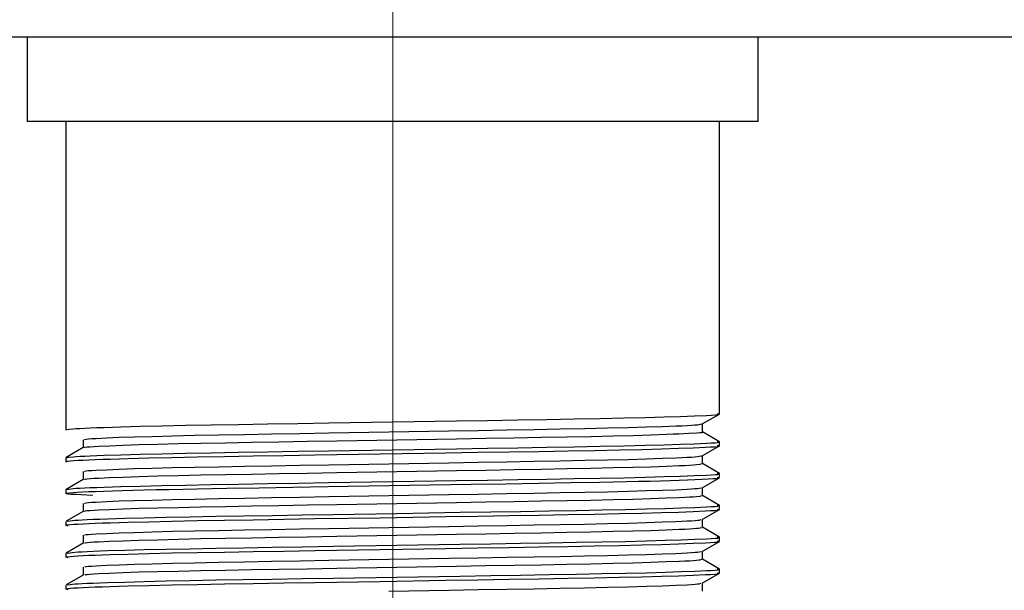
# Model space of a CAD drawing. Header units: millimetres. Extents: x 262469 to 275208, y -32539 to 9411.
# Tile 272 of 428: x 269164.01 to 269174.1, y -13440.56 to -13434.71. Entities that reach past the tile are written whole.
import ezdxf

# ---------------------------------------------------------------- set-up
doc = ezdxf.new("R2010")
doc.units = ezdxf.units.MM
doc.header["$LTSCALE"] = 100
doc.layers.add('$ IE_TELETECHNIKA', color=5, linetype='Continuous', lineweight=30)

msp = doc.modelspace()

# ---------------------------------------------------------------- linework, layer by layer
at = {"layer": '$ IE_TELETECHNIKA', "color": 7, "linetype": 'Continuous', "lineweight": 5, "ltscale": 20.32}
for p, q in [((269167.836, -13435.752), (269167.836, -13433.448)), ((269167.836, -13446.192), (269167.836, -13435.752))]:
    msp.add_line(p, q, dxfattribs=at)
at = {"layer": '$ IE_TELETECHNIKA', "color": 7, "linetype": 'Continuous'}
for p, q in [((269255.676, -13434.888), (269082.876, -13434.888)), ((269164.092, -13434.888), (269164.092, -13435.752)), ((269171.58, -13435.752), (269171.58, -13434.888)), ((269171.58, -13435.752), (269164.092, -13435.752)), ((269164.488, -13435.752), (269164.488, -13438.914)), ((269171.184, -13438.751), (269171.184, -13435.752)), ((269171.006, -13438.854), (269171.183, -13438.752)), ((269171.007, -13438.935), (269171.007, -13438.854)), ((269171.183, -13439.036), (269171.007, -13438.934)), ((269164.665, -13439.097), (269164.489, -13439.199)), ((269164.664, -13439.016), (269164.664, -13439.097)), ((269164.664, -13439.016), (269164.664, -13439.097)), ((269171.006, -13439.181), (269171.183, -13439.079)), ((269171.184, -13439.078), (269171.184, -13439.037)), ((269164.488, -13439.2), (269164.488, -13439.241)), ((269171.007, -13439.261), (269171.007, -13439.18)), ((269171.183, -13439.362), (269171.007, -13439.261)), ((269164.664, -13439.343), (269164.664, -13439.424)), ((269164.664, -13439.343), (269164.664, -13439.424)), ((269171.006, -13439.508), (269171.183, -13439.405)), ((269171.184, -13439.404), (269171.184, -13439.363)), ((269164.666, -13439.423), (269164.489, -13439.526)), ((269171.007, -13439.588), (269171.007, -13439.507)), ((269164.488, -13439.527), (269164.488, -13439.568)), ((269171.183, -13439.689), (269171.007, -13439.587)), ((269164.664, -13439.67), (269164.664, -13439.751)), ((269164.664, -13439.67), (269164.664, -13439.751)), ((269171.184, -13439.731), (269171.184, -13439.69)), ((269164.666, -13439.75), (269164.489, -13439.852)), ((269171.006, -13439.834), (269171.183, -13439.732)), ((269164.488, -13439.853), (269164.488, -13439.894)), ((269164.51, -13439.9), (269164.502, -13439.898)), ((269171.007, -13439.914), (269171.007, -13439.833)), ((269164.664, -13439.996), (269164.664, -13440.077)), ((269164.664, -13439.996), (269164.664, -13440.077)), ((269171.183, -13440.015), (269171.007, -13439.914)), ((269164.665, -13440.077), (269164.489, -13440.179)), ((269171.006, -13440.161), (269171.183, -13440.059)), ((269171.184, -13440.057), (269171.184, -13440.016)), ((269164.488, -13440.18), (269164.488, -13440.221)), ((269171.007, -13440.241), (269171.007, -13440.16)), ((269164.51, -13440.226), (269164.502, -13440.224)), ((269171.183, -13440.342), (269171.007, -13440.24)), ((269164.665, -13440.403), (269164.489, -13440.505)), ((269164.664, -13440.323), (269164.664, -13440.404)), ((269164.664, -13440.323), (269164.664, -13440.404)), ((269171.006, -13440.487), (269171.183, -13440.385)), ((269171.184, -13440.384), (269171.184, -13440.343)), ((269164.488, -13440.506), (269164.488, -13440.547)), ((269171.007, -13440.568), (269171.007, -13440.487)), ((269164.51, -13440.553), (269164.502, -13440.551))]:
    msp.add_line(p, q, dxfattribs=at)
for points in [[(269164.488, -13438.914), (269164.519, -13438.909), (269164.563, -13438.905), (269164.594, -13438.902), (269164.633, -13438.9), (269164.681, -13438.897), (269164.738, -13438.894), (269164.805, -13438.892), (269164.88, -13438.889), (269165.051, -13438.884), (269165.249, -13438.878), (269165.469, -13438.873), (269165.712, -13438.868), (269165.975, -13438.863), (269166.257, -13438.858), (269166.554, -13438.854), (269166.863, -13438.849), (269167.182, -13438.843), (269167.835, -13438.833), (269168.489, -13438.822), (269168.807, -13438.817), (269169.116, -13438.812), (269169.413, -13438.807), (269169.695, -13438.802), (269169.96, -13438.797), (269170.204, -13438.792), (269170.423, -13438.787), (269170.616, -13438.782), (269170.783, -13438.777), (269170.926, -13438.771), (269171.048, -13438.766), (269171.098, -13438.763), (269171.138, -13438.761), (269171.165, -13438.758), (269171.179, -13438.756), (269171.176, -13438.753), (269171.16, -13438.751)], [(269164.682, -13439.016), (269164.68, -13439.012), (269164.694, -13439.009), (269164.719, -13439.007), (269164.754, -13439.004), (269164.798, -13439.002), (269164.903, -13438.996), (269165.034, -13438.991), (269165.19, -13438.986), (269165.373, -13438.981), (269165.579, -13438.975), (269165.806, -13438.97), (269166.053, -13438.966), (269166.316, -13438.961), (269166.594, -13438.956), (269166.884, -13438.951), (269167.182, -13438.946), (269167.795, -13438.935), (269168.41, -13438.925), (269168.71, -13438.92), (269169.002, -13438.915), (269169.283, -13438.91), (269169.551, -13438.905), (269169.802, -13438.9), (269170.035, -13438.895), (269170.246, -13438.89), (269170.435, -13438.885), (269170.599, -13438.88), (269170.738, -13438.874), (269170.798, -13438.872), (269170.851, -13438.869), (269170.895, -13438.867), (269170.93, -13438.864), (269170.957, -13438.862), (269170.975, -13438.859), (269170.999, -13438.854)], [(269164.682, -13439.097), (269164.679, -13439.094), (269164.685, -13439.092), (269164.705, -13439.09), (269164.735, -13439.087), (269164.776, -13439.085), (269164.823, -13439.082), (269164.936, -13439.077), (269165.072, -13439.071), (269165.236, -13439.066), (269165.425, -13439.061), (269165.637, -13439.056), (269165.87, -13439.051), (269166.121, -13439.046), (269166.388, -13439.041), (269166.669, -13439.036), (269166.962, -13439.031), (269167.262, -13439.026), (269167.876, -13439.016), (269168.489, -13439.005), (269168.788, -13439), (269169.077, -13438.995), (269169.355, -13438.99), (269169.619, -13438.986), (269169.865, -13438.981), (269170.092, -13438.976), (269170.298, -13438.971), (269170.481, -13438.965), (269170.639, -13438.96), (269170.707, -13438.957), (269170.768, -13438.955), (269170.869, -13438.949), (269170.949, -13438.944), (269170.981, -13438.942), (269171.003, -13438.94), (269171.013, -13438.937), (269171.005, -13438.935)], [(269164.502, -13439.245), (269164.487, -13439.24), (269164.493, -13439.237), (269164.509, -13439.235), (269164.535, -13439.232), (269164.57, -13439.23), (269164.613, -13439.227), (269164.664, -13439.224), (269164.722, -13439.222), (269164.788, -13439.219), (269164.862, -13439.216), (269164.942, -13439.214), (269165.125, -13439.208), (269165.336, -13439.203), (269165.572, -13439.197), (269165.831, -13439.192), (269166.111, -13439.187), (269166.407, -13439.182), (269166.719, -13439.177), (269167.041, -13439.172), (269167.707, -13439.161), (269168.378, -13439.15), (269168.707, -13439.145), (269169.027, -13439.14), (269169.335, -13439.135), (269169.628, -13439.13), (269169.903, -13439.125), (269170.158, -13439.12), (269170.388, -13439.115), (269170.589, -13439.109), (269170.764, -13439.104), (269170.913, -13439.098), (269171.04, -13439.093), (269171.092, -13439.09), (269171.134, -13439.088), (269171.164, -13439.085), (269171.179, -13439.083), (269171.177, -13439.08), (269171.16, -13439.078)], [(269164.488, -13439.2), (269164.519, -13439.195), (269164.563, -13439.19), (269164.594, -13439.188), (269164.633, -13439.185), (269164.681, -13439.183), (269164.738, -13439.18), (269164.805, -13439.177), (269164.88, -13439.175), (269165.051, -13439.169), (269165.249, -13439.164), (269165.469, -13439.159), (269165.712, -13439.154), (269165.975, -13439.149), (269166.257, -13439.144), (269166.554, -13439.139), (269166.863, -13439.134), (269167.182, -13439.129), (269167.835, -13439.118), (269168.489, -13439.108), (269168.807, -13439.103), (269169.116, -13439.098), (269169.413, -13439.093), (269169.695, -13439.088), (269169.96, -13439.083), (269170.204, -13439.078), (269170.423, -13439.073), (269170.616, -13439.068), (269170.783, -13439.062), (269170.926, -13439.057), (269171.048, -13439.052), (269171.098, -13439.049), (269171.138, -13439.047), (269171.165, -13439.044), (269171.179, -13439.042), (269171.176, -13439.039), (269171.16, -13439.037)], [(269164.682, -13439.343), (269164.681, -13439.338), (269164.695, -13439.336), (269164.719, -13439.333), (269164.754, -13439.331), (269164.797, -13439.328), (269164.903, -13439.323), (269165.034, -13439.318), (269165.19, -13439.312), (269165.373, -13439.307), (269165.579, -13439.302), (269165.806, -13439.297), (269166.053, -13439.292), (269166.316, -13439.287), (269166.594, -13439.283), (269166.883, -13439.278), (269167.182, -13439.273), (269167.795, -13439.262), (269168.409, -13439.252), (269168.71, -13439.246), (269169.002, -13439.241), (269169.283, -13439.237), (269169.551, -13439.232), (269169.802, -13439.227), (269170.034, -13439.222), (269170.246, -13439.217), (269170.435, -13439.212), (269170.599, -13439.206), (269170.738, -13439.201), (269170.798, -13439.198), (269170.851, -13439.196), (269170.895, -13439.193), (269170.931, -13439.191), (269170.957, -13439.188), (269170.975, -13439.186), (269170.998, -13439.181)], [(269164.682, -13439.423), (269164.68, -13439.421), (269164.687, -13439.419), (269164.706, -13439.416), (269164.736, -13439.414), (269164.776, -13439.411), (269164.824, -13439.409), (269164.936, -13439.403), (269165.073, -13439.398), (269165.237, -13439.393), (269165.426, -13439.387), (269165.638, -13439.382), (269165.871, -13439.377), (269166.122, -13439.372), (269166.39, -13439.368), (269166.671, -13439.363), (269166.963, -13439.358), (269167.263, -13439.353), (269167.878, -13439.342), (269168.49, -13439.332), (269168.789, -13439.327), (269169.078, -13439.322), (269169.356, -13439.317), (269169.619, -13439.312), (269169.866, -13439.307), (269170.093, -13439.302), (269170.299, -13439.297), (269170.481, -13439.292), (269170.638, -13439.287), (269170.77, -13439.281), (269170.826, -13439.279), (269170.875, -13439.276), (269170.915, -13439.273), (269170.946, -13439.271), (269170.985, -13439.266), (269171.006, -13439.261)], [(269164.488, -13439.527), (269164.519, -13439.522), (269164.563, -13439.517), (269164.594, -13439.514), (269164.633, -13439.512), (269164.681, -13439.509), (269164.738, -13439.507), (269164.805, -13439.504), (269164.88, -13439.501), (269165.051, -13439.496), (269165.249, -13439.491), (269165.469, -13439.485), (269165.712, -13439.48), (269165.975, -13439.475), (269166.257, -13439.471), (269166.554, -13439.466), (269166.863, -13439.461), (269167.182, -13439.456), (269167.835, -13439.445), (269168.489, -13439.434), (269168.807, -13439.429), (269169.116, -13439.424), (269169.413, -13439.42), (269169.695, -13439.415), (269169.96, -13439.41), (269170.204, -13439.405), (269170.423, -13439.4), (269170.616, -13439.394), (269170.783, -13439.389), (269170.926, -13439.384), (269171.048, -13439.378), (269171.098, -13439.376), (269171.138, -13439.373), (269171.165, -13439.371), (269171.179, -13439.368), (269171.176, -13439.366), (269171.16, -13439.363)], [(269164.763, -13439.588), (269164.643, -13439.582), (269164.59, -13439.579), (269164.546, -13439.576), (269164.513, -13439.574), (269164.494, -13439.571), (269164.488, -13439.568), (269164.491, -13439.565), (269164.505, -13439.563), (269164.528, -13439.56), (269164.561, -13439.557), (269164.604, -13439.554), (269164.657, -13439.551), (269164.72, -13439.548), (269164.792, -13439.545), (269164.874, -13439.542), (269164.965, -13439.539), (269165.065, -13439.536), (269165.173, -13439.533), (269165.29, -13439.53), (269165.414, -13439.527), (269165.545, -13439.525), (269165.829, -13439.519), (269166.137, -13439.513), (269166.466, -13439.508), (269166.812, -13439.503), (269167.17, -13439.497), (269168.64, -13439.473), (269168.994, -13439.467), (269169.333, -13439.462), (269169.655, -13439.456), (269169.955, -13439.451), (269170.096, -13439.448), (269170.229, -13439.445), (269170.354, -13439.442), (269170.471, -13439.439), (269170.58, -13439.436), (269170.679, -13439.433), (269170.771, -13439.43), (269170.856, -13439.427), (269171.004, -13439.421), (269171.067, -13439.418), (269171.119, -13439.415), (269171.156, -13439.412), (269171.177, -13439.41), (269171.178, -13439.407), (269171.16, -13439.404)], [(269164.682, -13439.67), (269164.682, -13439.665), (269164.695, -13439.662), (269164.72, -13439.66), (269164.754, -13439.657), (269164.797, -13439.655), (269164.903, -13439.65), (269165.034, -13439.644), (269165.19, -13439.639), (269165.373, -13439.634), (269165.579, -13439.629), (269165.806, -13439.624), (269166.052, -13439.619), (269166.316, -13439.614), (269166.594, -13439.609), (269166.883, -13439.604), (269167.182, -13439.599), (269167.795, -13439.589), (269168.409, -13439.578), (269168.71, -13439.573), (269169.002, -13439.568), (269169.283, -13439.563), (269169.55, -13439.558), (269169.802, -13439.554), (269170.034, -13439.549), (269170.246, -13439.543), (269170.435, -13439.538), (269170.599, -13439.533), (269170.738, -13439.528), (269170.851, -13439.522), (269170.895, -13439.52), (269170.931, -13439.517), (269170.957, -13439.515), (269170.975, -13439.512), (269170.996, -13439.508)], [(269164.683, -13439.75), (269164.681, -13439.748), (269164.687, -13439.745), (269164.706, -13439.743), (269164.736, -13439.74), (269164.776, -13439.738), (269164.823, -13439.735), (269164.936, -13439.73), (269165.073, -13439.725), (269165.237, -13439.719), (269165.426, -13439.714), (269165.638, -13439.709), (269165.871, -13439.704), (269166.122, -13439.699), (269166.389, -13439.694), (269166.67, -13439.69), (269166.963, -13439.685), (269167.263, -13439.679), (269167.877, -13439.669), (269168.49, -13439.658), (269168.789, -13439.653), (269169.078, -13439.648), (269169.356, -13439.643), (269169.619, -13439.639), (269169.866, -13439.634), (269170.093, -13439.629), (269170.299, -13439.624), (269170.481, -13439.618), (269170.638, -13439.613), (269170.77, -13439.608), (269170.826, -13439.605), (269170.875, -13439.603), (269170.915, -13439.6), (269170.946, -13439.598), (269170.985, -13439.593), (269171.004, -13439.588)], [(269164.5, -13439.852), (269164.532, -13439.847), (269164.579, -13439.842), (269164.612, -13439.84), (269164.653, -13439.837), (269164.705, -13439.835), (269164.766, -13439.832), (269164.836, -13439.829), (269164.914, -13439.827), (269165.09, -13439.821), (269165.291, -13439.816), (269165.514, -13439.811), (269165.759, -13439.806), (269166.023, -13439.801), (269166.306, -13439.796), (269166.603, -13439.792), (269166.911, -13439.787), (269167.229, -13439.782), (269167.877, -13439.771), (269168.525, -13439.76), (269168.84, -13439.755), (269169.145, -13439.75), (269169.439, -13439.746), (269169.717, -13439.741), (269169.978, -13439.736), (269170.219, -13439.731), (269170.435, -13439.726), (269170.625, -13439.721), (269170.789, -13439.715), (269170.93, -13439.71), (269171.05, -13439.705), (269171.099, -13439.702), (269171.139, -13439.7), (269171.166, -13439.697), (269171.179, -13439.695), (269171.176, -13439.692), (269171.16, -13439.69)], [(269164.502, -13439.898), (269164.487, -13439.893), (269164.493, -13439.89), (269164.509, -13439.888), (269164.535, -13439.885), (269164.57, -13439.883), (269164.613, -13439.88), (269164.664, -13439.878), (269164.722, -13439.875), (269164.788, -13439.872), (269164.862, -13439.869), (269164.942, -13439.867), (269165.125, -13439.861), (269165.336, -13439.856), (269165.572, -13439.851), (269165.831, -13439.845), (269166.111, -13439.84), (269166.407, -13439.836), (269166.719, -13439.831), (269167.041, -13439.825), (269167.707, -13439.815), (269168.378, -13439.804), (269168.707, -13439.798), (269169.027, -13439.793), (269169.335, -13439.788), (269169.628, -13439.783), (269169.903, -13439.778), (269170.158, -13439.773), (269170.388, -13439.768), (269170.589, -13439.762), (269170.764, -13439.757), (269170.913, -13439.751), (269171.04, -13439.746), (269171.092, -13439.743), (269171.134, -13439.741), (269171.164, -13439.738), (269171.179, -13439.736), (269171.177, -13439.733), (269171.16, -13439.731)], [(269164.681, -13439.996), (269164.683, -13439.991), (269164.696, -13439.989), (269164.72, -13439.987), (269164.754, -13439.984), (269164.797, -13439.981), (269164.903, -13439.976), (269165.034, -13439.971), (269165.19, -13439.966), (269165.372, -13439.96), (269165.579, -13439.955), (269165.806, -13439.95), (269166.052, -13439.945), (269166.316, -13439.941), (269166.594, -13439.936), (269166.883, -13439.931), (269167.182, -13439.926), (269167.795, -13439.915), (269168.409, -13439.905), (269168.71, -13439.899), (269169.002, -13439.895), (269169.283, -13439.89), (269169.55, -13439.885), (269169.801, -13439.88), (269170.034, -13439.875), (269170.246, -13439.87), (269170.435, -13439.865), (269170.598, -13439.859), (269170.737, -13439.854), (269170.851, -13439.849), (269170.896, -13439.846), (269170.932, -13439.844), (269170.958, -13439.841), (269170.975, -13439.839), (269170.995, -13439.834)], [(269164.683, -13440.076), (269164.688, -13440.072), (269164.706, -13440.069), (269164.736, -13440.067), (269164.775, -13440.064), (269164.822, -13440.062), (269164.936, -13440.056), (269165.073, -13440.051), (269165.236, -13440.046), (269165.425, -13440.041), (269165.637, -13440.035), (269165.87, -13440.03), (269166.121, -13440.026), (269166.389, -13440.021), (269166.67, -13440.016), (269166.962, -13440.011), (269167.263, -13440.006), (269167.877, -13439.995), (269168.49, -13439.985), (269168.788, -13439.98), (269169.078, -13439.975), (269169.356, -13439.97), (269169.619, -13439.965), (269169.865, -13439.96), (269170.093, -13439.955), (269170.299, -13439.95), (269170.481, -13439.945), (269170.638, -13439.94), (269170.77, -13439.934), (269170.826, -13439.932), (269170.875, -13439.929), (269170.915, -13439.927), (269170.947, -13439.924), (269170.969, -13439.922), (269170.984, -13439.919), (269171.003, -13439.915)], [(269164.502, -13440.224), (269164.487, -13440.219), (269164.493, -13440.217), (269164.509, -13440.215), (269164.535, -13440.212), (269164.57, -13440.209), (269164.613, -13440.207), (269164.664, -13440.204), (269164.722, -13440.201), (269164.788, -13440.199), (269164.862, -13440.196), (269164.942, -13440.193), (269165.125, -13440.188), (269165.336, -13440.182), (269165.572, -13440.177), (269165.831, -13440.172), (269166.111, -13440.167), (269166.407, -13440.162), (269166.719, -13440.157), (269167.041, -13440.152), (269167.707, -13440.141), (269168.378, -13440.13), (269168.707, -13440.125), (269169.027, -13440.12), (269169.335, -13440.115), (269169.628, -13440.11), (269169.903, -13440.105), (269170.158, -13440.1), (269170.388, -13440.094), (269170.589, -13440.089), (269170.764, -13440.083), (269170.913, -13440.078), (269171.04, -13440.073), (269171.092, -13440.07), (269171.134, -13440.067), (269171.164, -13440.065), (269171.179, -13440.062), (269171.177, -13440.06), (269171.16, -13440.057)], [(269164.5, -13440.179), (269164.532, -13440.174), (269164.579, -13440.169), (269164.612, -13440.166), (269164.653, -13440.164), (269164.705, -13440.161), (269164.766, -13440.159), (269164.836, -13440.156), (269164.913, -13440.153), (269165.09, -13440.148), (269165.291, -13440.143), (269165.514, -13440.138), (269165.759, -13440.133), (269166.023, -13440.128), (269166.306, -13440.123), (269166.602, -13440.118), (269166.911, -13440.113), (269167.228, -13440.108), (269167.877, -13440.098), (269168.524, -13440.087), (269168.84, -13440.082), (269169.145, -13440.077), (269169.438, -13440.072), (269169.717, -13440.067), (269169.978, -13440.063), (269170.219, -13440.058), (269170.435, -13440.052), (269170.625, -13440.047), (269170.789, -13440.042), (269170.93, -13440.036), (269171.05, -13440.031), (269171.099, -13440.029), (269171.139, -13440.026), (269171.166, -13440.024), (269171.179, -13440.021), (269171.176, -13440.019), (269171.16, -13440.016)], [(269164.681, -13440.323), (269164.684, -13440.318), (269164.696, -13440.316), (269164.72, -13440.313), (269164.754, -13440.311), (269164.797, -13440.308), (269164.903, -13440.303), (269165.034, -13440.298), (269165.19, -13440.292), (269165.372, -13440.287), (269165.579, -13440.282), (269165.806, -13440.277), (269166.052, -13440.272), (269166.316, -13440.267), (269166.593, -13440.262), (269166.883, -13440.257), (269167.182, -13440.252), (269167.794, -13440.242), (269168.409, -13440.231), (269168.709, -13440.226), (269169.002, -13440.221), (269169.283, -13440.216), (269169.55, -13440.212), (269169.801, -13440.207), (269170.034, -13440.202), (269170.246, -13440.197), (269170.435, -13440.191), (269170.598, -13440.186), (269170.737, -13440.181), (269170.851, -13440.176), (269170.896, -13440.173), (269170.932, -13440.17), (269170.958, -13440.168), (269170.975, -13440.165), (269170.994, -13440.161)], [(269164.683, -13440.403), (269164.689, -13440.398), (269164.707, -13440.396), (269164.736, -13440.393), (269164.775, -13440.391), (269164.822, -13440.388), (269164.935, -13440.383), (269165.073, -13440.378), (269165.236, -13440.372), (269165.425, -13440.367), (269165.637, -13440.362), (269165.87, -13440.357), (269166.121, -13440.352), (269166.388, -13440.347), (269166.669, -13440.343), (269166.962, -13440.338), (269167.262, -13440.333), (269167.877, -13440.322), (269168.49, -13440.311), (269168.788, -13440.306), (269169.078, -13440.301), (269169.356, -13440.297), (269169.619, -13440.292), (269169.865, -13440.287), (269170.093, -13440.282), (269170.299, -13440.277), (269170.481, -13440.272), (269170.638, -13440.266), (269170.77, -13440.261), (269170.826, -13440.258), (269170.875, -13440.256), (269170.916, -13440.253), (269170.947, -13440.251), (269170.97, -13440.248), (269170.984, -13440.246), (269171.001, -13440.241)], [(269164.502, -13440.551), (269164.487, -13440.546), (269164.493, -13440.544), (269164.509, -13440.541), (269164.535, -13440.539), (269164.57, -13440.536), (269164.613, -13440.533), (269164.664, -13440.531), (269164.722, -13440.528), (269164.788, -13440.525), (269164.862, -13440.523), (269164.942, -13440.52), (269165.125, -13440.514), (269165.336, -13440.509), (269165.572, -13440.504), (269165.831, -13440.499), (269166.111, -13440.494), (269166.407, -13440.489), (269166.719, -13440.484), (269167.041, -13440.479), (269167.707, -13440.468), (269168.378, -13440.457), (269168.707, -13440.451), (269169.027, -13440.446), (269169.335, -13440.441), (269169.628, -13440.436), (269169.903, -13440.431), (269170.158, -13440.426), (269170.388, -13440.421), (269170.589, -13440.416), (269170.764, -13440.41), (269170.913, -13440.405), (269171.04, -13440.399), (269171.092, -13440.397), (269171.134, -13440.394), (269171.164, -13440.391), (269171.179, -13440.389), (269171.177, -13440.386), (269171.16, -13440.384)], [(269164.5, -13440.505), (269164.532, -13440.5), (269164.579, -13440.495), (269164.612, -13440.493), (269164.653, -13440.49), (269164.705, -13440.488), (269164.766, -13440.485), (269164.836, -13440.483), (269164.913, -13440.48), (269165.09, -13440.475), (269165.291, -13440.469), (269165.514, -13440.464), (269165.759, -13440.459), (269166.023, -13440.454), (269166.305, -13440.45), (269166.602, -13440.445), (269166.911, -13440.44), (269167.228, -13440.435), (269167.877, -13440.424), (269168.524, -13440.414), (269168.84, -13440.408), (269169.145, -13440.404), (269169.438, -13440.399), (269169.717, -13440.394), (269169.978, -13440.389), (269170.219, -13440.384), (269170.435, -13440.379), (269170.625, -13440.374), (269170.789, -13440.368), (269170.93, -13440.363), (269171.05, -13440.358), (269171.099, -13440.355), (269171.139, -13440.353), (269171.166, -13440.35), (269171.179, -13440.348), (269171.176, -13440.345), (269171.16, -13440.343)], [(269167.794, -13440.568), (269168.409, -13440.558), (269168.709, -13440.553), (269169.001, -13440.548), (269169.283, -13440.543), (269169.55, -13440.538), (269169.801, -13440.533), (269170.034, -13440.528), (269170.246, -13440.523), (269170.435, -13440.518), (269170.598, -13440.513), (269170.737, -13440.507), (269170.85, -13440.502), (269170.896, -13440.499), (269170.932, -13440.497), (269170.959, -13440.494), (269170.976, -13440.492), (269170.993, -13440.487)]]:
    msp.add_lwpolyline(points, dxfattribs=at)

doc.saveas('drawing.dxf')
